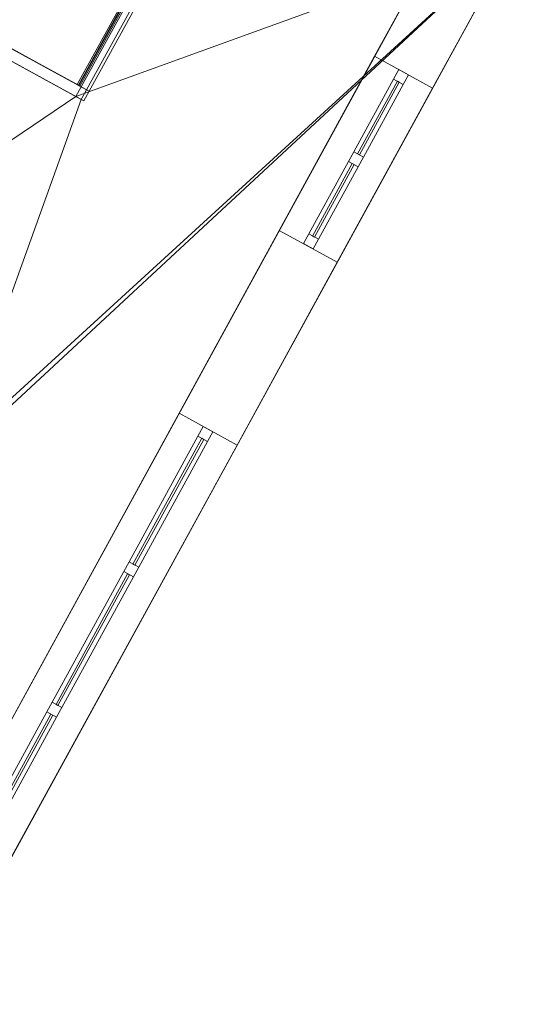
# Model space of a CAD drawing. Header units: millimetres. Extents: x -430348 to -225823, y -86243 to 5084.
# Tile 358 of 656: x -416646 to -414399, y -6485 to -2022. Entities that reach past the tile are written whole.
import ezdxf

# ---------------------------------------------------------------- set-up
doc = ezdxf.new("R2010")
doc.units = ezdxf.units.MM
for name, color, linetype, lineweight in [('A-GLAZ-CURT', 52, 'Continuous', 9), ('A-GLAZ-CWMG', 51, 'Continuous', 9), ('A-ROOF', 132, 'Continuous', 9), ('A-WALL', 113, 'Continuous', 9)]:
    doc.layers.add(name, color=color, linetype=linetype, lineweight=lineweight)

# ---------------------------------------------------------------- blocks, each defined once
blk = doc.blocks.new('System Panel - Glazed-504929-_3D_ Copy 1')
at = {"layer": 'A-GLAZ-CURT', "transparency": 33554471}
mesh = blk.add_polyface(dxfattribs=at)
corners = [(-325, 5), (-325, 5, 1880), (325, 5, 1880), (325, 5)]
mesh.append_faces([[corners[k] for k in face] for face in [(1, 2, 3, 0)]])
mesh = blk.add_polyface(dxfattribs=at)
corners = [(325, -5), (-325, -5), (-325, 5), (325, 5)]
mesh.append_faces([[corners[k] for k in face] for face in [(0, 1, 2, 3)]])
mesh = blk.add_polyface(dxfattribs=at)
corners = [(-325, -5, 1880), (325, -5, 1880), (325, 5, 1880), (-325, 5, 1880)]
mesh.append_faces([[corners[k] for k in face] for face in [(0, 1, 2, 3)]])
mesh = blk.add_polyface(dxfattribs=at)
corners = [(-325, -5), (-325, -5, 1880), (-325, 5, 1880), (-325, 5)]
mesh.append_faces([[corners[k] for k in face] for face in [(0, 1, 2, 3)]])
mesh = blk.add_polyface(dxfattribs=at)
corners = [(325, -5, 1880), (325, -5), (325, 5), (325, 5, 1880)]
mesh.append_faces([[corners[k] for k in face] for face in [(0, 1, 2, 3)]])
mesh = blk.add_polyface(dxfattribs=at)
corners = [(-325, -5), (325, -5), (325, -5, 1880), (-325, -5, 1880)]
mesh.append_faces([[corners[k] for k in face] for face in [(2, 3, 0, 1)]])
blk = doc.blocks.new('System Panel - Glazed-504930-_3D_ Copy 1')
at = {"layer": 'A-GLAZ-CURT', "transparency": 33554471}
mesh = blk.add_polyface(dxfattribs=at)
corners = [(-337.5, 5), (-337.5, 5, 1880), (337.5, 5, 1880), (337.5, 5)]
mesh.append_faces([[corners[k] for k in face] for face in [(2, 3, 0, 1)]])
mesh = blk.add_polyface(dxfattribs=at)
corners = [(337.5, -5), (-337.5, -5), (-337.5, 5), (337.5, 5)]
mesh.append_faces([[corners[k] for k in face] for face in [(3, 0, 1, 2)]])
mesh = blk.add_polyface(dxfattribs=at)
corners = [(-337.5, -5, 1880), (337.5, -5, 1880), (337.5, 5, 1880), (-337.5, 5, 1880)]
mesh.append_faces([[corners[k] for k in face] for face in [(3, 0, 1, 2)]])
mesh = blk.add_polyface(dxfattribs=at)
corners = [(-337.5, -5), (-337.5, -5, 1880), (-337.5, 5, 1880), (-337.5, 5)]
mesh.append_faces([[corners[k] for k in face] for face in [(0, 1, 2, 3)]])
mesh = blk.add_polyface(dxfattribs=at)
corners = [(337.5, -5, 1880), (337.5, -5), (337.5, 5), (337.5, 5, 1880)]
mesh.append_faces([[corners[k] for k in face] for face in [(0, 1, 2, 3)]])
mesh = blk.add_polyface(dxfattribs=at)
corners = [(-337.5, -5), (337.5, -5), (337.5, -5, 1880), (-337.5, -5, 1880)]
mesh.append_faces([[corners[k] for k in face] for face in [(2, 3, 0, 1)]])
blk = doc.blocks.new('Rectangular Mullion - 50mm x 50mm-342405-_3D_ Copy 1')
at = {"layer": 'A-GLAZ-CWMG'}
mesh = blk.add_polyface(dxfattribs=at)
corners = [(0, 25), (-50, 25), (-50, -25), (0, -25)]
mesh.append_faces([[corners[k] for k in face] for face in [(2, 3, 0, 1)]])
mesh = blk.add_polyface(dxfattribs=at)
corners = [(0, 25, -650), (0, -25, -650), (-50, -25, -650), (-50, 25, -650)]
mesh.append_faces([[corners[k] for k in face] for face in [(0, 1, 2, 3)]])
mesh = blk.add_polyface(dxfattribs=at)
corners = [(-50, 25), (0, 25), (0, 25, -650), (-50, 25, -650)]
mesh.append_faces([[corners[k] for k in face] for face in [(0, 1, 2, 3)]])
mesh = blk.add_polyface(dxfattribs=at)
corners = [(-50, -25), (-50, 25), (-50, 25, -650), (-50, -25, -650)]
mesh.append_faces([[corners[k] for k in face] for face in [(0, 1, 2, 3)]])
mesh = blk.add_polyface(dxfattribs=at)
corners = [(0, 25), (0, -25), (0, -25, -650), (0, 25, -650)]
mesh.append_faces([[corners[k] for k in face] for face in [(0, 1, 2, 3)]])
mesh = blk.add_polyface(dxfattribs=at)
corners = [(0, -25), (-50, -25), (-50, -25, -650), (0, -25, -650)]
mesh.append_faces([[corners[k] for k in face] for face in [(0, 1, 2, 3)]])
blk = doc.blocks.new('Rectangular Mullion - 50mm x 50mm-321403-_3D_ Copy 1')
at = {"layer": 'A-GLAZ-CWMG'}
mesh = blk.add_polyface(dxfattribs=at)
corners = [(0, 25), (-50, 25), (-50, -25), (0, -25)]
mesh.append_faces([[corners[k] for k in face] for face in [(2, 3, 0, 1)]])
mesh = blk.add_polyface(dxfattribs=at)
corners = [(0, 25, -1980), (0, -25, -1980), (-50, -25, -1980), (-50, 25, -1980)]
mesh.append_faces([[corners[k] for k in face] for face in [(0, 1, 2, 3)]])
mesh = blk.add_polyface(dxfattribs=at)
corners = [(-50, 25), (0, 25), (0, 25, -1980), (-50, 25, -1980)]
mesh.append_faces([[corners[k] for k in face] for face in [(3, 0, 1, 2)]])
mesh = blk.add_polyface(dxfattribs=at)
corners = [(-50, -25), (-50, 25), (-50, 25, -1980), (-50, -25, -1980)]
mesh.append_faces([[corners[k] for k in face] for face in [(3, 0, 1, 2)]])
mesh = blk.add_polyface(dxfattribs=at)
corners = [(0, 25), (0, -25), (0, -25, -1980), (0, 25, -1980)]
mesh.append_faces([[corners[k] for k in face] for face in [(3, 0, 1, 2)]])
mesh = blk.add_polyface(dxfattribs=at)
corners = [(0, -25), (-50, -25), (-50, -25, -1980), (0, -25, -1980)]
mesh.append_faces([[corners[k] for k in face] for face in [(3, 0, 1, 2)]])
blk = doc.blocks.new('Rectangular Mullion - 50mm x 50mm-342406-_3D_ Copy 1')
at = {"layer": 'A-GLAZ-CWMG'}
mesh = blk.add_polyface(dxfattribs=at)
corners = [(0, 25), (-50, 25), (-50, -25), (0, -25)]
mesh.append_faces([[corners[k] for k in face] for face in [(2, 3, 0, 1)]])
mesh = blk.add_polyface(dxfattribs=at)
corners = [(0, 25, -650), (0, -25, -650), (-50, -25, -650), (-50, 25, -650)]
mesh.append_faces([[corners[k] for k in face] for face in [(0, 1, 2, 3)]])
mesh = blk.add_polyface(dxfattribs=at)
corners = [(-50, 25), (0, 25), (0, 25, -650), (-50, 25, -650)]
mesh.append_faces([[corners[k] for k in face] for face in [(0, 1, 2, 3)]])
mesh = blk.add_polyface(dxfattribs=at)
corners = [(-50, -25), (-50, 25), (-50, 25, -650), (-50, -25, -650)]
mesh.append_faces([[corners[k] for k in face] for face in [(0, 1, 2, 3)]])
mesh = blk.add_polyface(dxfattribs=at)
corners = [(0, 25), (0, -25), (0, -25, -650), (0, 25, -650)]
mesh.append_faces([[corners[k] for k in face] for face in [(0, 1, 2, 3)]])
mesh = blk.add_polyface(dxfattribs=at)
corners = [(0, -25), (-50, -25), (-50, -25, -650), (0, -25, -650)]
mesh.append_faces([[corners[k] for k in face] for face in [(0, 1, 2, 3)]])
blk = doc.blocks.new('Rectangular Mullion - 50mm x 50mm-323045-_3D_ Copy 1')
at = {"layer": 'A-GLAZ-CWMG'}
mesh = blk.add_polyface(dxfattribs=at)
corners = [(25, 25), (-25, 25), (-25, -25), (25, -25)]
mesh.append_faces([[corners[k] for k in face] for face in [(2, 3, 0, 1)]])
mesh = blk.add_polyface(dxfattribs=at)
corners = [(25, 25, -1980), (25, -25, -1980), (-25, -25, -1980), (-25, 25, -1980)]
mesh.append_faces([[corners[k] for k in face] for face in [(0, 1, 2, 3)]])
mesh = blk.add_polyface(dxfattribs=at)
corners = [(-25, 25), (25, 25), (25, 25, -1980), (-25, 25, -1980)]
mesh.append_faces([[corners[k] for k in face] for face in [(3, 0, 1, 2)]])
mesh = blk.add_polyface(dxfattribs=at)
corners = [(-25, -25), (-25, 25), (-25, 25, -1980), (-25, -25, -1980)]
mesh.append_faces([[corners[k] for k in face] for face in [(3, 0, 1, 2)]])
mesh = blk.add_polyface(dxfattribs=at)
corners = [(25, 25), (25, -25), (25, -25, -1980), (25, 25, -1980)]
mesh.append_faces([[corners[k] for k in face] for face in [(3, 0, 1, 2)]])
mesh = blk.add_polyface(dxfattribs=at)
corners = [(25, -25), (-25, -25), (-25, -25, -1980), (25, -25, -1980)]
mesh.append_faces([[corners[k] for k in face] for face in [(3, 0, 1, 2)]])
blk = doc.blocks.new('Rectangular Mullion - 50mm x 50mm-408338-_3D_ Copy 1')
at = {"layer": 'A-GLAZ-CWMG'}
mesh = blk.add_polyface(dxfattribs=at)
corners = [(0, 25), (-50, 25), (-50, -25), (0, -25)]
mesh.append_faces([[corners[k] for k in face] for face in [(2, 3, 0, 1)]])
mesh = blk.add_polyface(dxfattribs=at)
corners = [(0, 25, -675), (0, -25, -675), (-50, -25, -675), (-50, 25, -675)]
mesh.append_faces([[corners[k] for k in face] for face in [(0, 1, 2, 3)]])
mesh = blk.add_polyface(dxfattribs=at)
corners = [(-50, 25), (0, 25), (0, 25, -675), (-50, 25, -675)]
mesh.append_faces([[corners[k] for k in face] for face in [(0, 1, 2, 3)]])
mesh = blk.add_polyface(dxfattribs=at)
corners = [(-50, -25), (-50, 25), (-50, 25, -675), (-50, -25, -675)]
mesh.append_faces([[corners[k] for k in face] for face in [(0, 1, 2, 3)]])
mesh = blk.add_polyface(dxfattribs=at)
corners = [(0, 25), (0, -25), (0, -25, -675), (0, 25, -675)]
mesh.append_faces([[corners[k] for k in face] for face in [(0, 1, 2, 3)]])
mesh = blk.add_polyface(dxfattribs=at)
corners = [(0, -25), (-50, -25), (-50, -25, -675), (0, -25, -675)]
mesh.append_faces([[corners[k] for k in face] for face in [(0, 1, 2, 3)]])
blk = doc.blocks.new('Rectangular Mullion - 50mm x 50mm-408339-_3D_ Copy 1')
at = {"layer": 'A-GLAZ-CWMG'}
mesh = blk.add_polyface(dxfattribs=at)
corners = [(0, 25), (-50, 25), (-50, -25), (0, -25)]
mesh.append_faces([[corners[k] for k in face] for face in [(2, 3, 0, 1)]])
mesh = blk.add_polyface(dxfattribs=at)
corners = [(0, 25, -675), (0, -25, -675), (-50, -25, -675), (-50, 25, -675)]
mesh.append_faces([[corners[k] for k in face] for face in [(0, 1, 2, 3)]])
mesh = blk.add_polyface(dxfattribs=at)
corners = [(-50, 25), (0, 25), (0, 25, -675), (-50, 25, -675)]
mesh.append_faces([[corners[k] for k in face] for face in [(0, 1, 2, 3)]])
mesh = blk.add_polyface(dxfattribs=at)
corners = [(-50, -25), (-50, 25), (-50, 25, -675), (-50, -25, -675)]
mesh.append_faces([[corners[k] for k in face] for face in [(0, 1, 2, 3)]])
mesh = blk.add_polyface(dxfattribs=at)
corners = [(0, 25), (0, -25), (0, -25, -675), (0, 25, -675)]
mesh.append_faces([[corners[k] for k in face] for face in [(0, 1, 2, 3)]])
mesh = blk.add_polyface(dxfattribs=at)
corners = [(0, -25), (-50, -25), (-50, -25, -675), (0, -25, -675)]
mesh.append_faces([[corners[k] for k in face] for face in [(0, 1, 2, 3)]])
blk = doc.blocks.new('Curtain Panel1 - Curtain Panel-510488-_3D_ Copy 1')
at = {"layer": 'A-GLAZ-CURT', "transparency": 33554471}
mesh = blk.add_polyface(dxfattribs=at)
corners = [(-416379.7, -2319.4, 61207.6), (-417071, -1940.6, 61433.7), (-416821.2, -1484.6, 61433.7), (-416129.9, -1863.3, 61207.6), (-417354.5, -4658.7, 61130.5), (-418281.9, -4150.7, 61433.7), (-417945.5, -3536.8, 61433.7), (-417018.2, -4044.8, 61130.5)]
mesh.append_faces([[corners[k] for k in face] for face in [(1, 2, 3, 0), (5, 6, 7, 4)]])
mesh = blk.add_polyface(dxfattribs=at)
corners = [(-416377.3, -2320.7, 61217.2), (-416127.5, -1864.7, 61217.2), (-416818.7, -1485.9, 61443.3), (-417068.6, -1942, 61443.3), (-417352.1, -4660.1, 61140.1), (-417015.8, -4046.2, 61140.1), (-417943.1, -3538.1, 61443.3), (-418279.4, -4152, 61443.3)]
mesh.append_faces([[corners[k] for k in face] for face in [(3, 0, 1, 2), (7, 4, 5, 6)]])
mesh = blk.add_polyface(dxfattribs=at)
corners = [(-417068.6, -1942, 61443.3), (-416818.7, -1485.9, 61443.3), (-416821.2, -1484.6, 61433.7), (-417071, -1940.6, 61433.7)]
mesh.append_faces([[corners[k] for k in face] for face in [(3, 0, 1, 2)]])
mesh = blk.add_polyface(dxfattribs=at)
corners = [(-416818.7, -1485.9, 61443.3), (-416127.5, -1864.7, 61217.2), (-416129.9, -1863.3, 61207.6), (-416821.2, -1484.6, 61433.7)]
mesh.append_faces([[corners[k] for k in face] for face in [(3, 0, 1, 2)]])
mesh = blk.add_polyface(dxfattribs=at)
corners = [(-416127.5, -1864.7, 61217.2), (-416377.3, -2320.7, 61217.2), (-416379.7, -2319.4, 61207.6), (-416129.9, -1863.3, 61207.6)]
mesh.append_faces([[corners[k] for k in face] for face in [(0, 1, 2, 3)]])
mesh = blk.add_polyface(dxfattribs=at)
corners = [(-416377.3, -2320.7, 61217.2), (-417068.6, -1942, 61443.3), (-417071, -1940.6, 61433.7), (-416379.7, -2319.4, 61207.6)]
mesh.append_faces([[corners[k] for k in face] for face in [(0, 1, 2, 3)]])
mesh = blk.add_polyface(dxfattribs=at)
corners = [(-418279.4, -4152, 61443.3), (-417943.1, -3538.1, 61443.3), (-417945.5, -3536.8, 61433.7), (-418281.9, -4150.7, 61433.7)]
mesh.append_faces([[corners[k] for k in face] for face in [(3, 0, 1, 2)]])
mesh = blk.add_polyface(dxfattribs=at)
corners = [(-417943.1, -3538.1, 61443.3), (-417015.8, -4046.2, 61140.1), (-417018.2, -4044.8, 61130.5), (-417945.5, -3536.8, 61433.7)]
mesh.append_faces([[corners[k] for k in face] for face in [(3, 0, 1, 2)]])
mesh = blk.add_polyface(dxfattribs=at)
corners = [(-417015.8, -4046.2, 61140.1), (-417352.1, -4660.1, 61140.1), (-417354.5, -4658.7, 61130.5), (-417018.2, -4044.8, 61130.5)]
mesh.append_faces([[corners[k] for k in face] for face in [(0, 1, 2, 3)]])
mesh = blk.add_polyface(dxfattribs=at)
corners = [(-417352.1, -4660.1, 61140.1), (-418279.4, -4152, 61443.3), (-418281.9, -4150.7, 61433.7), (-417354.5, -4658.7, 61130.5)]
mesh.append_faces([[corners[k] for k in face] for face in [(0, 1, 2, 3)]])
blk = doc.blocks.new('Rectangular Mullion - 50mm x 50mm-504933-_3D_ Copy 1')
at = {"layer": 'A-GLAZ-CWMG'}
mesh = blk.add_polyface(dxfattribs=at)
corners = [(0, 25), (-50, 25), (-50, -25), (0, -25)]
mesh.append_faces([[corners[k] for k in face] for face in [(2, 3, 0, 1)]])
mesh = blk.add_polyface(dxfattribs=at)
corners = [(0, 25, -920), (0, -25, -920), (-50, -25, -920), (-50, 25, -920)]
mesh.append_faces([[corners[k] for k in face] for face in [(0, 1, 2, 3)]])
mesh = blk.add_polyface(dxfattribs=at)
corners = [(-50, 25), (0, 25), (0, 25, -920), (-50, 25, -920)]
mesh.append_faces([[corners[k] for k in face] for face in [(0, 1, 2, 3)]])
mesh = blk.add_polyface(dxfattribs=at)
corners = [(-50, -25), (-50, 25), (-50, 25, -920), (-50, -25, -920)]
mesh.append_faces([[corners[k] for k in face] for face in [(0, 1, 2, 3)]])
mesh = blk.add_polyface(dxfattribs=at)
corners = [(0, 25), (0, -25), (0, -25, -920), (0, 25, -920)]
mesh.append_faces([[corners[k] for k in face] for face in [(0, 1, 2, 3)]])
mesh = blk.add_polyface(dxfattribs=at)
corners = [(0, -25), (-50, -25), (-50, -25, -920), (0, -25, -920)]
mesh.append_faces([[corners[k] for k in face] for face in [(0, 1, 2, 3)]])
blk = doc.blocks.new('Rectangular Mullion - 50mm x 50mm-504934-_3D_ Copy 1')
at = {"layer": 'A-GLAZ-CWMG'}
mesh = blk.add_polyface(dxfattribs=at)
corners = [(0, 25), (-50, 25), (-50, -25), (0, -25)]
mesh.append_faces([[corners[k] for k in face] for face in [(2, 3, 0, 1)]])
mesh = blk.add_polyface(dxfattribs=at)
corners = [(0, 25, -520), (0, -25, -520), (-50, -25, -520), (-50, 25, -520)]
mesh.append_faces([[corners[k] for k in face] for face in [(0, 1, 2, 3)]])
mesh = blk.add_polyface(dxfattribs=at)
corners = [(-50, 25), (0, 25), (0, 25, -520), (-50, 25, -520)]
mesh.append_faces([[corners[k] for k in face] for face in [(3, 0, 1, 2)]])
mesh = blk.add_polyface(dxfattribs=at)
corners = [(-50, -25), (-50, 25), (-50, 25, -520), (-50, -25, -520)]
mesh.append_faces([[corners[k] for k in face] for face in [(0, 1, 2, 3)]])
mesh = blk.add_polyface(dxfattribs=at)
corners = [(0, 25), (0, -25), (0, -25, -520), (0, 25, -520)]
mesh.append_faces([[corners[k] for k in face] for face in [(0, 1, 2, 3)]])
mesh = blk.add_polyface(dxfattribs=at)
corners = [(0, -25), (-50, -25), (-50, -25, -520), (0, -25, -520)]
mesh.append_faces([[corners[k] for k in face] for face in [(0, 1, 2, 3)]])
blk = doc.blocks.new('System Panel - Glazed-505289-_3D_ Copy 1')
at = {"layer": 'A-GLAZ-CURT', "transparency": 33554471}
mesh = blk.add_polyface(dxfattribs=at)
corners = [(-187.5, 5), (-187.5, 5, 300), (187.5, 5, 300), (187.5, 5)]
mesh.append_faces([[corners[k] for k in face] for face in [(1, 2, 3, 0)]])
mesh = blk.add_polyface(dxfattribs=at)
corners = [(187.5, -5), (-187.5, -5), (-187.5, 5), (187.5, 5)]
mesh.append_faces([[corners[k] for k in face] for face in [(0, 1, 2, 3)]])
mesh = blk.add_polyface(dxfattribs=at)
corners = [(-187.5, -5, 300), (187.5, -5, 300), (187.5, 5, 300), (-187.5, 5, 300)]
mesh.append_faces([[corners[k] for k in face] for face in [(0, 1, 2, 3)]])
mesh = blk.add_polyface(dxfattribs=at)
corners = [(-187.5, -5), (-187.5, -5, 300), (-187.5, 5, 300), (-187.5, 5)]
mesh.append_faces([[corners[k] for k in face] for face in [(0, 1, 2, 3)]])
mesh = blk.add_polyface(dxfattribs=at)
corners = [(187.5, -5, 300), (187.5, -5), (187.5, 5), (187.5, 5, 300)]
mesh.append_faces([[corners[k] for k in face] for face in [(0, 1, 2, 3)]])
mesh = blk.add_polyface(dxfattribs=at)
corners = [(-187.5, -5), (187.5, -5), (187.5, -5, 300), (-187.5, -5, 300)]
mesh.append_faces([[corners[k] for k in face] for face in [(2, 3, 0, 1)]])
blk = doc.blocks.new('Rectangular Mullion - 50mm x 50mm-267481-_3D_ Copy 1')
at = {"layer": 'A-GLAZ-CWMG'}
mesh = blk.add_polyface(dxfattribs=at)
corners = [(0, 25), (-50, 25), (-50, -25), (0, -25)]
mesh.append_faces([[corners[k] for k in face] for face in [(2, 3, 0, 1)]])
mesh = blk.add_polyface(dxfattribs=at)
corners = [(0, 25, -400), (0, -25, -400), (-50, -25, -400), (-50, 25, -400)]
mesh.append_faces([[corners[k] for k in face] for face in [(0, 1, 2, 3)]])
mesh = blk.add_polyface(dxfattribs=at)
corners = [(-50, 25), (0, 25), (0, 25, -400), (-50, 25, -400)]
mesh.append_faces([[corners[k] for k in face] for face in [(3, 0, 1, 2)]])
mesh = blk.add_polyface(dxfattribs=at)
corners = [(-50, -25), (-50, 25), (-50, 25, -400), (-50, -25, -400)]
mesh.append_faces([[corners[k] for k in face] for face in [(3, 0, 1, 2)]])
mesh = blk.add_polyface(dxfattribs=at)
corners = [(0, 25), (0, -25), (0, -25, -400), (0, 25, -400)]
mesh.append_faces([[corners[k] for k in face] for face in [(3, 0, 1, 2)]])
mesh = blk.add_polyface(dxfattribs=at)
corners = [(0, -25), (-50, -25), (-50, -25, -400), (0, -25, -400)]
mesh.append_faces([[corners[k] for k in face] for face in [(3, 0, 1, 2)]])
blk = doc.blocks.new('Rectangular Mullion - 50mm x 50mm-353454-_3D_ Copy 1')
at = {"layer": 'A-GLAZ-CWMG'}
mesh = blk.add_polyface(dxfattribs=at)
corners = [(0, 25), (-50, 25), (-50, -25), (0, -25)]
mesh.append_faces([[corners[k] for k in face] for face in [(2, 3, 0, 1)]])
mesh = blk.add_polyface(dxfattribs=at)
corners = [(0, 25, -375), (0, -25, -375), (-50, -25, -375), (-50, 25, -375)]
mesh.append_faces([[corners[k] for k in face] for face in [(0, 1, 2, 3)]])
mesh = blk.add_polyface(dxfattribs=at)
corners = [(-50, 25), (0, 25), (0, 25, -375), (-50, 25, -375)]
mesh.append_faces([[corners[k] for k in face] for face in [(3, 0, 1, 2)]])
mesh = blk.add_polyface(dxfattribs=at)
corners = [(-50, -25), (-50, 25), (-50, 25, -375), (-50, -25, -375)]
mesh.append_faces([[corners[k] for k in face] for face in [(3, 0, 1, 2)]])
mesh = blk.add_polyface(dxfattribs=at)
corners = [(0, 25), (0, -25), (0, -25, -375), (0, 25, -375)]
mesh.append_faces([[corners[k] for k in face] for face in [(3, 0, 1, 2)]])
mesh = blk.add_polyface(dxfattribs=at)
corners = [(0, -25), (-50, -25), (-50, -25, -375), (0, -25, -375)]
mesh.append_faces([[corners[k] for k in face] for face in [(3, 0, 1, 2)]])
blk = doc.blocks.new('Rectangular Mullion - 50mm x 50mm-267480-_3D_ Copy 1')
at = {"layer": 'A-GLAZ-CWMG'}
mesh = blk.add_polyface(dxfattribs=at)
corners = [(0, 25), (-50, 25), (-50, -25), (0, -25)]
mesh.append_faces([[corners[k] for k in face] for face in [(2, 3, 0, 1)]])
mesh = blk.add_polyface(dxfattribs=at)
corners = [(0, 25, -400), (0, -25, -400), (-50, -25, -400), (-50, 25, -400)]
mesh.append_faces([[corners[k] for k in face] for face in [(0, 1, 2, 3)]])
mesh = blk.add_polyface(dxfattribs=at)
corners = [(-50, 25), (0, 25), (0, 25, -400), (-50, 25, -400)]
mesh.append_faces([[corners[k] for k in face] for face in [(3, 0, 1, 2)]])
mesh = blk.add_polyface(dxfattribs=at)
corners = [(-50, -25), (-50, 25), (-50, 25, -400), (-50, -25, -400)]
mesh.append_faces([[corners[k] for k in face] for face in [(3, 0, 1, 2)]])
mesh = blk.add_polyface(dxfattribs=at)
corners = [(0, 25), (0, -25), (0, -25, -400), (0, 25, -400)]
mesh.append_faces([[corners[k] for k in face] for face in [(3, 0, 1, 2)]])
mesh = blk.add_polyface(dxfattribs=at)
corners = [(0, -25), (-50, -25), (-50, -25, -400), (0, -25, -400)]
mesh.append_faces([[corners[k] for k in face] for face in [(3, 0, 1, 2)]])
blk = doc.blocks.new('Rectangular Mullion - 50mm x 50mm-353455-_3D_ Copy 1')
at = {"layer": 'A-GLAZ-CWMG'}
mesh = blk.add_polyface(dxfattribs=at)
corners = [(0, 25), (-50, 25), (-50, -25), (0, -25)]
mesh.append_faces([[corners[k] for k in face] for face in [(2, 3, 0, 1)]])
mesh = blk.add_polyface(dxfattribs=at)
corners = [(0, 25, -375), (0, -25, -375), (-50, -25, -375), (-50, 25, -375)]
mesh.append_faces([[corners[k] for k in face] for face in [(0, 1, 2, 3)]])
mesh = blk.add_polyface(dxfattribs=at)
corners = [(-50, 25), (0, 25), (0, 25, -375), (-50, 25, -375)]
mesh.append_faces([[corners[k] for k in face] for face in [(3, 0, 1, 2)]])
mesh = blk.add_polyface(dxfattribs=at)
corners = [(-50, -25), (-50, 25), (-50, 25, -375), (-50, -25, -375)]
mesh.append_faces([[corners[k] for k in face] for face in [(3, 0, 1, 2)]])
mesh = blk.add_polyface(dxfattribs=at)
corners = [(0, 25), (0, -25), (0, -25, -375), (0, 25, -375)]
mesh.append_faces([[corners[k] for k in face] for face in [(3, 0, 1, 2)]])
mesh = blk.add_polyface(dxfattribs=at)
corners = [(0, -25), (-50, -25), (-50, -25, -375), (0, -25, -375)]
mesh.append_faces([[corners[k] for k in face] for face in [(3, 0, 1, 2)]])
blk = doc.blocks.new('Rectangular Mullion - 50mm x 50mm-267482-_3D_ Copy 1')
at = {"layer": 'A-GLAZ-CWMG'}
mesh = blk.add_polyface(dxfattribs=at)
corners = [(25, 25), (-25, 25), (-25, -25), (25, -25)]
mesh.append_faces([[corners[k] for k in face] for face in [(2, 3, 0, 1)]])
mesh = blk.add_polyface(dxfattribs=at)
corners = [(25, 25, -400), (25, -25, -400), (-25, -25, -400), (-25, 25, -400)]
mesh.append_faces([[corners[k] for k in face] for face in [(0, 1, 2, 3)]])
mesh = blk.add_polyface(dxfattribs=at)
corners = [(-25, 25), (25, 25), (25, 25, -400), (-25, 25, -400)]
mesh.append_faces([[corners[k] for k in face] for face in [(3, 0, 1, 2)]])
mesh = blk.add_polyface(dxfattribs=at)
corners = [(-25, -25), (-25, 25), (-25, 25, -400), (-25, -25, -400)]
mesh.append_faces([[corners[k] for k in face] for face in [(3, 0, 1, 2)]])
mesh = blk.add_polyface(dxfattribs=at)
corners = [(25, 25), (25, -25), (25, -25, -400), (25, 25, -400)]
mesh.append_faces([[corners[k] for k in face] for face in [(3, 0, 1, 2)]])
mesh = blk.add_polyface(dxfattribs=at)
corners = [(25, -25), (-25, -25), (-25, -25, -400), (25, -25, -400)]
mesh.append_faces([[corners[k] for k in face] for face in [(3, 0, 1, 2)]])

msp = doc.modelspace()

# ---------------------------------------------------------------- block references
at = {"layer": 'A-GLAZ-CURT', "transparency": 33554471}
msp.add_blockref('Curtain Panel1 - Curtain Panel-510488-_3D_ Copy 1', (0, 0), dxfattribs=at)
for name, p, rotation in [('System Panel - Glazed-505289-_3D_ Copy 1', (-415019.5, -2468.1, 59985.6), 61.28220924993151), ('System Panel - Glazed-505289-_3D_ Copy 1', (-415223.7, -2840.9, 59985.6), 61.28220924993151), ('System Panel - Glazed-504929-_3D_ Copy 1', (-415972, -4206.8, 58405.6), 61.2822092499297), ('System Panel - Glazed-504930-_3D_ Copy 1', (-416314.4, -4831.6, 58405.6), 61.2822092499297), ('System Panel - Glazed-504929-_3D_ Copy 1', (-416656.7, -5456.5, 58405.6), 61.2822092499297)]:
    msp.add_blockref(name, p, dxfattribs=dict(at, rotation=rotation))
at = {"layer": 'A-GLAZ-CWMG', "extrusion": (-0.480496, -0.876997, 0)}
for name, p, rotation in [('Rectangular Mullion - 50mm x 50mm-504934-_3D_ Copy 1', (-363999.9, 61198.7, 202102.8), 344.0000000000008), ('Rectangular Mullion - 50mm x 50mm-353455-_3D_ Copy 1', (-362784.9, 59935.6, 201767.2), 270), ('Rectangular Mullion - 50mm x 50mm-353455-_3D_ Copy 1', (-362784.9, 59935.6, 202192.2), 270), ('Rectangular Mullion - 50mm x 50mm-342406-_3D_ Copy 1', (-362784.9, 58355.6, 203887.2), 270), ('Rectangular Mullion - 50mm x 50mm-408338-_3D_ Copy 1', (-362784.9, 58355.6, 204612.2), 270), ('Rectangular Mullion - 50mm x 50mm-342406-_3D_ Copy 1', (-362784.9, 58355.6, 205312.2), 270)]:
    msp.add_blockref(name, p, dxfattribs=dict(at, rotation=rotation))
at = {"layer": 'A-GLAZ-CWMG', "extrusion": (-0.843024, 0.461882, 0.275637)}
msp.add_blockref('Rectangular Mullion - 50mm x 50mm-504933-_3D_ Copy 1', (202152.8, -41504, 367687.8), dxfattribs=at)
at = {"layer": 'A-GLAZ-CWMG', "extrusion": (0, 0, -1)}
for name, p, rotation in [('Rectangular Mullion - 50mm x 50mm-267480-_3D_ Copy 1', (414905.3, -2259.8, -59935.6), 118.7177907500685), ('Rectangular Mullion - 50mm x 50mm-267482-_3D_ Copy 1', (415121.6, -2654.5, -59935.6), 118.7177907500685), ('Rectangular Mullion - 50mm x 50mm-321403-_3D_ Copy 1', (415791.9, -3877.9, -58355.6), 118.7177907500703), ('Rectangular Mullion - 50mm x 50mm-323045-_3D_ Copy 1', (416140.2, -4513.7, -58355.6), 118.7177907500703), ('Rectangular Mullion - 50mm x 50mm-323045-_3D_ Copy 1', (416488.6, -5149.6, -58355.6), 118.7177907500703)]:
    msp.add_blockref(name, p, dxfattribs=dict(at, rotation=rotation))
at = {"layer": 'A-GLAZ-CWMG', "extrusion": (0.480496, 0.876997, 0), "rotation": 90}
for name, p in [('Rectangular Mullion - 50mm x 50mm-353454-_3D_ Copy 1', (362784.9, 60335.6, -201392.2)), ('Rectangular Mullion - 50mm x 50mm-353454-_3D_ Copy 1', (362784.9, 60335.6, -201817.2)), ('Rectangular Mullion - 50mm x 50mm-342405-_3D_ Copy 1', (362784.9, 60335.6, -203237.2)), ('Rectangular Mullion - 50mm x 50mm-408339-_3D_ Copy 1', (362784.9, 60335.6, -203937.2)), ('Rectangular Mullion - 50mm x 50mm-342405-_3D_ Copy 1', (362784.9, 60335.6, -204662.2))]:
    msp.add_blockref(name, p, dxfattribs=at)
at = {"layer": 'A-GLAZ-CWMG', "rotation": 241.2822092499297}
msp.add_blockref('Rectangular Mullion - 50mm x 50mm-267481-_3D_ Copy 1', (-415337.8, -3049.1, 60335.6), dxfattribs=at)

# ---------------------------------------------------------------- meshes
at = {"layer": 'A-ROOF'}
mesh = msp.add_polyface(dxfattribs=at)
corners = [(-419715, -5023.8, 61548.9), (-417065.1, -187.2, 61548.9), (-414399, -1647.9, 60677.2), (-417048.9, -6484.5, 60677.2), (-416092.7, -1826.7, 61078.5), (-416868.3, -1401.8, 61332.1), (-417166.2, -1945.5, 61332.1), (-416390.6, -2370.4, 61078.5), (-416981, -4008.2, 61001.3), (-417992.6, -3453.9, 61332.1), (-418377, -4155.5, 61332.1), (-417365.4, -4709.8, 61001.3)]
mesh.append_faces([[corners[k] for k in face] for face in [(4, 2, 7)]], dxfattribs={"vtx0": -1, "vtx1": -1})
mesh.append_faces([[corners[k] for k in face] for face in [(3, 11, 8, 2), (11, 3, 0, 10), (9, 6, 7)]], dxfattribs={"vtx0": -1, "vtx2": -1})
mesh.append_faces([[corners[k] for k in face] for face in [(1, 5, 6, 9)]], dxfattribs={"vtx0": -1, "vtx2": -1, "vtx3": -1})
mesh.append_faces([[corners[k] for k in face] for face in [(8, 9, 7, 2)]], dxfattribs={"vtx1": -1, "vtx2": -1, "vtx3": -1})
mesh.append_faces([[corners[k] for k in face] for face in [(9, 10, 0, 1), (1, 2, 4, 5)]], dxfattribs={"vtx1": -1, "vtx3": -1})
mesh = msp.add_polyface(dxfattribs=at)
corners = [(-417065.1, -187.2, 61653), (-419715, -5023.8, 61653), (-417048.9, -6484.5, 60781.2), (-414399, -1647.9, 60781.2), (-416844.1, -1415, 61428.2), (-416068.5, -1839.9, 61174.6), (-416366.4, -2383.7, 61174.6), (-417142, -1958.7, 61428.2), (-417968.5, -3467.2, 61428.2), (-416956.8, -4021.4, 61097.4), (-417341.2, -4723, 61097.4), (-418352.9, -4168.8, 61428.2)]
mesh.append_faces([[corners[k] for k in face] for face in [(1, 11, 8, 0), (5, 3, 0, 4)]], dxfattribs={"vtx0": -1, "vtx2": -1})
mesh.append_faces([[corners[k] for k in face] for face in [(3, 5, 6, 9)]], dxfattribs={"vtx0": -1, "vtx2": -1, "vtx3": -1})
mesh.append_faces([[corners[k] for k in face] for face in [(7, 4, 0, 8)]], dxfattribs={"vtx1": -1, "vtx2": -1, "vtx3": -1})
mesh.append_faces([[corners[k] for k in face] for face in [(9, 10, 2, 3), (1, 2, 10, 11), (8, 9, 6, 7)]], dxfattribs={"vtx1": -1, "vtx3": -1})
mesh = msp.add_polyface(dxfattribs=at)
corners = [(-414399, -1647.9, 60781.2), (-417048.9, -6484.5, 60781.2), (-417048.9, -6484.5, 60677.2), (-414399, -1647.9, 60677.2)]
mesh.append_faces([[corners[k] for k in face] for face in [(0, 1, 2, 3)]])
mesh = msp.add_polyface(dxfattribs=at)
corners = [(-416068.5, -1839.9, 61174.6), (-416092.7, -1826.7, 61078.5), (-416390.6, -2370.4, 61078.5), (-416366.4, -2383.7, 61174.6)]
mesh.append_faces([[corners[k] for k in face] for face in [(3, 0, 1, 2)]])
mesh = msp.add_polyface(dxfattribs=at)
corners = [(-417166.2, -1945.5, 61332.1), (-417142, -1958.7, 61428.2), (-416366.4, -2383.7, 61174.6), (-416390.6, -2370.4, 61078.5)]
mesh.append_faces([[corners[k] for k in face] for face in [(1, 2, 3, 0)]])
at = {"layer": 'A-WALL'}
mesh = msp.add_polyface(dxfattribs=at)
corners = [(-414806.3, -1766.8, 56727.3), (-417167.9, -6077.3, 56727.3), (-417167.9, -6077.3, 60763.2), (-414806.3, -1766.8, 60763.2), (-416968.5, -5713.3, 60335.6), (-416968.5, -5713.3, 58355.6), (-415923.4, -3805.8, 58355.6), (-415923.4, -3805.8, 60335.6), (-415469.3, -2977.1, 60335.6), (-415469.3, -2977.1, 59935.6), (-415036.9, -2187.8, 59935.6), (-415036.9, -2187.8, 60335.6)]
mesh.append_faces([[corners[k] for k in face] for face in [(7, 8, 9, 6), (1, 5, 6, 0), (5, 1, 2, 4)]], dxfattribs={"vtx0": -1, "vtx2": -1})
mesh.append_faces([[corners[k] for k in face] for face in [(6, 9, 10, 0), (3, 11, 8, 7)]], dxfattribs={"vtx0": -1, "vtx2": -1, "vtx3": -1})
mesh.append_faces([[corners[k] for k in face] for face in [(3, 0, 10, 11), (7, 4, 2, 3)]], dxfattribs={"vtx1": -1, "vtx3": -1})
mesh = msp.add_polyface(dxfattribs=at)
corners = [(-414543.2, -1911, 56727.3), (-416904.8, -6221.4, 56727.3), (-417167.9, -6077.3, 56727.3), (-414806.3, -1766.8, 56727.3)]
mesh.append_faces([[corners[k] for k in face] for face in [(3, 0, 1, 2)]])
mesh = msp.add_polyface(dxfattribs=at)
corners = [(-416904.8, -6221.4, 60677.2), (-414543.2, -1911, 60677.2), (-414806.3, -1766.8, 60763.2), (-417167.9, -6077.3, 60763.2)]
mesh.append_faces([[corners[k] for k in face] for face in [(2, 3, 0, 1)]])
mesh = msp.add_polyface(dxfattribs=at)
corners = [(-416904.8, -6221.4, 56727.3), (-414543.2, -1911, 56727.3), (-414543.2, -1911, 60677.2), (-416904.8, -6221.4, 60677.2), (-416705.4, -5857.4, 58355.6), (-416705.4, -5857.4, 60335.6), (-415660.3, -3950, 60335.6), (-415660.3, -3950, 58355.6), (-415206.2, -3121.2, 59935.6), (-415206.2, -3121.2, 60335.6), (-414773.8, -2331.9, 60335.6), (-414773.8, -2331.9, 59935.6)]
mesh.append_faces([[corners[k] for k in face] for face in [(3, 5, 6, 2), (11, 1, 2, 10)]], dxfattribs={"vtx0": -1, "vtx2": -1})
mesh.append_faces([[corners[k] for k in face] for face in [(11, 8, 7, 1), (9, 10, 2, 6)]], dxfattribs={"vtx1": -1, "vtx2": -1, "vtx3": -1})
mesh.append_faces([[corners[k] for k in face] for face in [(7, 4, 0, 1), (3, 0, 4, 5), (6, 7, 8, 9)]], dxfattribs={"vtx1": -1, "vtx3": -1})
mesh = msp.add_polyface(dxfattribs=at)
corners = [(-415206.2, -3121.2, 60335.6), (-415469.3, -2977.1, 60335.6), (-415036.9, -2187.8, 60335.6), (-414773.8, -2331.9, 60335.6)]
mesh.append_faces([[corners[k] for k in face] for face in [(0, 1, 2, 3)]])
mesh = msp.add_polyface(dxfattribs=at)
corners = [(-415469.3, -2977.1, 59935.6), (-415206.2, -3121.2, 59935.6), (-414773.8, -2331.9, 59935.6), (-415036.9, -2187.8, 59935.6)]
mesh.append_faces([[corners[k] for k in face] for face in [(3, 0, 1, 2)]])
mesh = msp.add_polyface(dxfattribs=at)
corners = [(-415036.9, -2187.8, 59935.6), (-414773.8, -2331.9, 59935.6), (-414773.8, -2331.9, 60335.6), (-415036.9, -2187.8, 60335.6)]
mesh.append_faces([[corners[k] for k in face] for face in [(3, 0, 1, 2)]])
mesh = msp.add_polyface(dxfattribs=at)
corners = [(-415206.2, -3121.2, 59935.6), (-415469.3, -2977.1, 59935.6), (-415469.3, -2977.1, 60335.6), (-415206.2, -3121.2, 60335.6)]
mesh.append_faces([[corners[k] for k in face] for face in [(1, 2, 3, 0)]])
mesh = msp.add_polyface(dxfattribs=at)
corners = [(-416968.5, -5713.3, 58355.6), (-416705.4, -5857.4, 58355.6), (-415660.3, -3950, 58355.6), (-415923.4, -3805.8, 58355.6)]
mesh.append_faces([[corners[k] for k in face] for face in [(3, 0, 1, 2)]])
mesh = msp.add_polyface(dxfattribs=at)
corners = [(-415923.4, -3805.8, 60335.6), (-415660.3, -3950, 60335.6), (-416705.4, -5857.4, 60335.6), (-416968.5, -5713.3, 60335.6)]
mesh.append_faces([[corners[k] for k in face] for face in [(2, 3, 0, 1)]])
mesh = msp.add_polyface(dxfattribs=at)
corners = [(-415660.3, -3950, 60335.6), (-415923.4, -3805.8, 60335.6), (-415923.4, -3805.8, 58355.6), (-415660.3, -3950, 58355.6)]
mesh.append_faces([[corners[k] for k in face] for face in [(0, 1, 2, 3)]])

doc.saveas('drawing.dxf')
